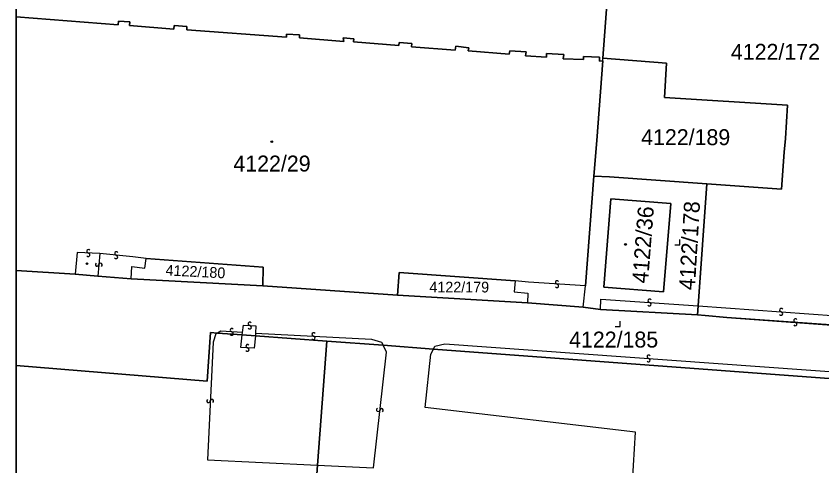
# Model space of a CAD drawing. Extents: x -598233 to -596890, y -1157848 to -1156431.
# Drawn here: x -598232.9 to -598147.1, y -1157498.9 to -1157451 of the extents above; entities that cross this region are included whole.
import ezdxf

# ---------------------------------------------------------------- set-up
doc = ezdxf.new("R2010")
doc.units = 0
for name, color, linetype in [('Level 1', 7, 'Continuous'), ('Level 13', 7, 'Continuous'), ('Level 3', 7, 'Continuous'), ('Level 4', 7, 'Continuous'), ('Level 5', 7, 'Continuous'), ('Level 60', 7, 'Continuous'), ('Vrstva 60', 7, 'Continuous'), ('zajmove_uzemi', 7, 'Continuous')]:
    doc.layers.add(name, color=color, linetype=linetype)

msp = doc.modelspace()

# ---------------------------------------------------------------- linework, layer by layer
at = {"layer": 'Level 1'}
msp.add_line((-598226.59, -1157478.5), (-598232.89, -1157478.116), dxfattribs=at)
for points in [[(-598169.88, -1157447.85), (-598170.43, -1157455.49)], [(-598232.89, -1157451.105), (-598222.01, -1157451.94), (-598222, -1157451.56), (-598220.79, -1157451.64), (-598220.81, -1157452.01), (-598216.09, -1157452.41), (-598216.05, -1157452.03), (-598214.7, -1157452.13), (-598214.7, -1157452.46), (-598204.09, -1157453.24), (-598204.12, -1157452.93), (-598202.71, -1157453.01), (-598202.74, -1157453.34), (-598198.02, -1157453.73), (-598198.06, -1157453.34), (-598196.93, -1157453.43), (-598196.99, -1157453.75), (-598192.14, -1157454.14), (-598192.11, -1157453.84), (-598190.76, -1157453.94), (-598190.79, -1157454.27), (-598186.15, -1157454.65), (-598186.07, -1157454.23), (-598184.71, -1157454.38), (-598184.76, -1157454.7), (-598180.39, -1157455.08), (-598180.33, -1157454.71), (-598178.6, -1157454.83), (-598178.67, -1157455.25), (-598176.44, -1157455.37), (-598176.43, -1157454.99), (-598174.57, -1157455.1), (-598174.65, -1157455.55), (-598172.48, -1157455.63), (-598172.5, -1157455.3), (-598170.77, -1157455.39), (-598170.77, -1157455.82), (-598170.45, -1157455.77)], [(-598170.45, -1157455.77), (-598170.43, -1157455.49)], [(-598170.43, -1157455.49), (-598163.65, -1157456.01), (-598163.88, -1157459.67), (-598150.76, -1157460.49), (-598150.98, -1157464.04), (-598151.13, -1157465.51), (-598151.42, -1157469.44), (-598159.37, -1157468.88)], [(-598170.45, -1157455.77), (-598171.08, -1157464.25), (-598171.4, -1157468.07)], [(-598171.4, -1157468.07), (-598172.29, -1157479.76)], [(-598171.4, -1157468.07), (-598169.72, -1157468.15), (-598159.37, -1157468.88)], [(-598160.3, -1157481.89), (-598159.37, -1157468.88)], [(-598170.34, -1157479.89), (-598169.59, -1157470.47), (-598163.21, -1157470.98), (-598163.96, -1157480.4), (-598170.34, -1157479.89)], [(-598220.65, -1157479), (-598220.57, -1157477.69), (-598219.18, -1157477.85), (-598219.04, -1157476.84)], [(-598206.64, -1157479.74), (-598206.58, -1157477.75), (-598219.04, -1157476.84)], [(-598224.19, -1157478.7), (-598226.59, -1157478.5)], [(-598224.19, -1157478.7), (-598220.65, -1157479)], [(-598179.77, -1157479.21), (-598192.11, -1157478.34), (-598192.29, -1157480.74)], [(-598220.65, -1157479), (-598206.64, -1157479.74)], [(-598192.29, -1157480.74), (-598206.64, -1157479.74)], [(-598179.77, -1157479.21), (-598179.87, -1157480.4), (-598178.42, -1157480.52), (-598178.45, -1157481.56)], [(-598172.52, -1157482.02), (-598172.29, -1157479.76)], [(-598192.29, -1157480.74), (-598178.45, -1157481.56)], [(-598178.45, -1157481.56), (-598172.52, -1157482.02)], [(-598172.52, -1157482.02), (-598170.69, -1157482.26)], [(-598170.69, -1157482.26), (-598160.37, -1157482.84)], [(-598160.37, -1157482.84), (-598160.3, -1157481.89)], [(-598160.37, -1157482.84), (-598159.55, -1157482.89), (-598157.23, -1157483.11)], [(-598157.23, -1157483.11), (-598110.66, -1157486.53), (-598109.96, -1157486.01), (-598109.25, -1157484.9), (-598108.95, -1157483.6)], [(-598232.89, -1157488.243), (-598212.57, -1157489.91), (-598212.21, -1157484.71), (-598211.45, -1157484.77)], [(-598211.45, -1157484.77), (-598208.83, -1157484.96)], [(-598208.83, -1157484.96), (-598207.42, -1157485.07)], [(-598207.42, -1157485.07), (-598199.83, -1157485.63)], [(-598199.83, -1157485.63), (-598200.81, -1157498.85)], [(-598193.82, -1157486.08), (-598199.83, -1157485.63)], [(-598188.47, -1157486.48), (-598193.82, -1157486.08)], [(-598142.05, -1157489.95), (-598188.47, -1157486.48)], [(-598200.81, -1157498.85), (-598201.82, -1157512.61), (-598199.27, -1157512.8), (-598199.44, -1157516.14), (-598193.41, -1157516.54), (-598194.32, -1157530.29)]]:
    msp.add_lwpolyline(points, dxfattribs=at)
at = {"layer": 'Level 13'}
for centre, start, end in [((-598225.191, -1157476.066), 34.54493, 267.13493), ((-598225.21, -1157476.434), 214.75939, 86.85738), ((-598222.211, -1157476.297), 31.64114, 264.23114), ((-598222.249, -1157476.663), 211.8556, 83.95359), ((-598224.273, -1157477.484), 122.3748, 354.9648), ((-598223.906, -1157477.517), 302.58925, 174.68725), ((-598175.297, -1157479.376), 33.27495, 265.86495), ((-598175.324, -1157479.744), 213.48941, 85.58741), ((-598165.455, -1157481.336), 33.27529, 265.37329), ((-598165.484, -1157481.704), 213.06084, 85.65084), ((-598151.435, -1157482.336), 33.30092, 265.39892), ((-598151.464, -1157482.704), 213.08646, 85.67646), ((-598208.011, -1157483.796), 35.21977, 267.31777), ((-598208.028, -1157484.164), 215.00531, 87.59531), ((-598149.926, -1157483.446), 33.08103, 265.67103), ((-598149.955, -1157483.814), 213.29549, 85.39349), ((-598209.927, -1157484.456), 33.39424, 265.98424), ((-598209.954, -1157484.824), 213.6087, 85.70669), ((-598201.218, -1157484.916), 34.2624, 266.36039), ((-598201.241, -1157485.284), 214.04794, 86.63794), ((-598208.251, -1157486.176), 34.72163, 267.31163), ((-598208.27, -1157486.544), 214.93609, 87.03408), ((-598165.545, -1157487.296), 33.29838, 265.39638), ((-598165.574, -1157487.664), 213.08393, 85.67393), ((-598212.414, -1157492), 124.4233, 357.0133), ((-598212.046, -1157492.021), 304.63775, 176.73575), ((-598194.343, -1157492.957), 120.84375, 352.94175), ((-598193.977, -1157493.002), 300.62929, 173.21929)]:
    msp.add_arc(centre, 0.184, start, end, dxfattribs=at)
at = {"layer": 'Level 3'}
for points in [[(-598223.99, -1157476.31), (-598226.4, -1157476.2), (-598226.59, -1157478.5)], [(-598223.99, -1157476.31), (-598224.19, -1157478.7)], [(-598219.04, -1157476.84), (-598220.47, -1157476.65), (-598223.99, -1157476.31)], [(-598172.29, -1157479.76), (-598178.33, -1157479.35), (-598179.77, -1157479.21)], [(-598170.69, -1157482.26), (-598170.63, -1157481.15), (-598160.3, -1157481.89)], [(-598160.3, -1157481.89), (-598142.6, -1157483.15)], [(-598142.64, -1157484.15), (-598157.23, -1157483.11)], [(-598208.8, -1157484.71), (-598208.69, -1157483.95), (-598207.36, -1157484), (-598207.39, -1157484.77)], [(-598211.45, -1157484.77), (-598211.64, -1157484.87), (-598211.93, -1157485.73), (-598212.53, -1157498.29), (-598200.81, -1157498.85)], [(-598208.8, -1157484.71), (-598211.08, -1157484.56), (-598211.45, -1157484.77)], [(-598208.83, -1157484.96), (-598208.8, -1157484.71)], [(-598207.39, -1157484.77), (-598207.42, -1157485.07)], [(-598207.39, -1157484.77), (-598195.06, -1157485.44), (-598193.98, -1157485.75), (-598193.82, -1157486.08)], [(-598207.42, -1157485.07), (-598207.56, -1157486.39), (-598208.97, -1157486.33), (-598208.83, -1157484.96)], [(-598200.81, -1157498.85), (-598194.86, -1157499.14), (-598193.45, -1157486.82), (-598193.82, -1157486.08)], [(-598142.05, -1157489.95), (-598141.54, -1157491.42), (-598142.18, -1157499.44), (-598142.93, -1157500.78), (-598144.41, -1157501.72), (-598167.28, -1157500.67), (-598166.96, -1157495.33), (-598189.34, -1157492.69), (-598188.74, -1157487.01), (-598188.47, -1157486.48)], [(-598188.47, -1157486.48), (-598188.32, -1157486.17), (-598187.25, -1157485.94), (-598143.87, -1157489.03), (-598142.15, -1157489.65), (-598142.05, -1157489.95)]]:
    msp.add_lwpolyline(points, dxfattribs=at)
at = {"layer": 'Level 5'}
for points in [[(-598162.77, -1157475.37), (-598162.22, -1157475.37), (-598162.22, -1157474.82)], [(-598169.13, -1157484.07), (-598168.58, -1157484.07), (-598168.58, -1157483.52)]]:
    msp.add_lwpolyline(points, dxfattribs=at)
for centre, radius in [((-598205.67, -1157464.39), 0.09), ((-598205.67, -1157464.39), 0.0521), ((-598168.02, -1157475.34), 0.09), ((-598168.02, -1157475.34), 0.0521), ((-598225.35, -1157477.38), 0.09), ((-598225.35, -1157477.38), 0.0521)]:
    msp.add_circle(centre, radius, dxfattribs=at)
at = {"layer": 'Level 60'}
msp.add_lwpolyline([(-598110.66, -1157486.53), (-598157.23, -1157483.11), (-598159.55, -1157482.89), (-598160.37, -1157482.84), (-598160.3, -1157481.89), (-598159.37, -1157468.88), (-598151.42, -1157469.44), (-598151.13, -1157465.51), (-598150.98, -1157464.04), (-598150.76, -1157460.49), (-598163.88, -1157459.67), (-598163.65, -1157456.01), (-598170.43, -1157455.49), (-598169.88, -1157447.85), (-598168.41, -1157447.92), (-598167.82, -1157448.02), (-598156.48, -1157448.81), (-598153.22, -1157449.14), (-598146.19, -1157448.32)], dxfattribs=at)
for points in [[(-598150.76, -1157460.49), (-598150.98, -1157464.04), (-598151.13, -1157465.51), (-598151.42, -1157469.44), (-598159.37, -1157468.88), (-598169.72, -1157468.15), (-598171.4, -1157468.07), (-598171.08, -1157464.25), (-598170.45, -1157455.77), (-598170.43, -1157455.49), (-598163.65, -1157456.01), (-598163.88, -1157459.67)], [(-598172.52, -1157482.02), (-598172.29, -1157479.76), (-598171.4, -1157468.07), (-598169.72, -1157468.15), (-598159.37, -1157468.88), (-598160.3, -1157481.89), (-598160.37, -1157482.84), (-598170.69, -1157482.26)], [(-598170.34, -1157479.89), (-598169.59, -1157470.47), (-598163.21, -1157470.98), (-598163.96, -1157480.4)], [(-598169.59, -1157470.47), (-598170.34, -1157479.89), (-598163.96, -1157480.4), (-598163.21, -1157470.98)], [(-598206.58, -1157477.75), (-598206.64, -1157479.74), (-598220.65, -1157479), (-598220.57, -1157477.69), (-598219.18, -1157477.85), (-598219.04, -1157476.84)], [(-598192.11, -1157478.34), (-598179.77, -1157479.21), (-598179.87, -1157480.4), (-598178.42, -1157480.52), (-598178.45, -1157481.56), (-598192.29, -1157480.74)], [(-598194.32, -1157530.29), (-598193.41, -1157516.54), (-598199.44, -1157516.14), (-598199.27, -1157512.8), (-598201.82, -1157512.61), (-598200.81, -1157498.85), (-598199.83, -1157485.63), (-598193.82, -1157486.08), (-598188.47, -1157486.48), (-598142.05, -1157489.95), (-598141.39, -1157490), (-598139.98, -1157489.3), (-598132.05, -1157489.87), (-598121.51, -1157490.63), (-598116.47, -1157490.99), (-598108.09, -1157491.59), (-598106.65, -1157493.14), (-598108.36, -1157534.72)]]:
    msp.add_lwpolyline(points, close=True, dxfattribs=at)
at = {"layer": 'Vrstva 60'}
for points in [[(-598232.89, -1156430.856), (-598232.89, -1157835.582), (-598232.81, -1157835.6), (-598231.24, -1157835.95), (-598223.73, -1157837.73), (-598218.75, -1157838.85), (-598190.54, -1157845.18), (-598175.89, -1157848.461), (-598170.508, -1157848.461), (-598170.38, -1157848.22), (-598166.89, -1157841.65), (-598165.3, -1157838.66), (-598164.37, -1157836.9), (-598161.86, -1157832.18), (-598161.19, -1157830.95), (-598160.05, -1157828.86), (-598157.63, -1157824.55), (-598144.71, -1157839.14), (-598136.407, -1157848.461), (-597003.664, -1157848.461)], [(-598232.89, -1157443.864), (-598232.89, -1157451.105), (-598222.01, -1157451.94), (-598222, -1157451.56), (-598220.79, -1157451.64), (-598220.81, -1157452.01), (-598216.09, -1157452.41), (-598216.05, -1157452.03), (-598214.7, -1157452.13), (-598214.7, -1157452.46), (-598204.09, -1157453.24), (-598204.12, -1157452.93), (-598202.71, -1157453.01), (-598202.74, -1157453.34), (-598198.02, -1157453.73), (-598198.06, -1157453.34), (-598196.93, -1157453.43), (-598196.99, -1157453.75), (-598192.14, -1157454.14), (-598192.11, -1157453.84), (-598190.76, -1157453.94), (-598190.79, -1157454.27), (-598186.15, -1157454.65), (-598186.07, -1157454.23), (-598184.71, -1157454.38), (-598184.76, -1157454.7), (-598180.39, -1157455.08), (-598180.33, -1157454.71), (-598178.6, -1157454.83), (-598178.67, -1157455.25), (-598176.44, -1157455.37), (-598176.43, -1157454.99), (-598174.57, -1157455.1), (-598174.65, -1157455.55), (-598172.48, -1157455.63), (-598172.5, -1157455.3), (-598170.77, -1157455.39), (-598170.77, -1157455.82), (-598170.45, -1157455.77), (-598170.43, -1157455.49), (-598169.88, -1157447.85)], [(-598110.66, -1157486.53), (-598157.23, -1157483.11), (-598159.55, -1157482.89), (-598160.37, -1157482.84), (-598170.69, -1157482.26), (-598172.52, -1157482.02), (-598178.45, -1157481.56), (-598192.29, -1157480.74), (-598206.64, -1157479.74), (-598220.65, -1157479), (-598224.19, -1157478.7), (-598226.59, -1157478.5), (-598232.89, -1157478.116), (-598232.89, -1157488.243), (-598212.57, -1157489.91), (-598212.21, -1157484.71), (-598211.45, -1157484.77), (-598208.83, -1157484.96), (-598207.42, -1157485.07), (-598199.83, -1157485.63), (-598193.82, -1157486.08), (-598188.47, -1157486.48), (-598142.05, -1157489.95)], [(-598201.82, -1157512.61), (-598200.81, -1157498.85), (-598199.83, -1157485.63), (-598207.42, -1157485.07), (-598208.83, -1157484.96), (-598211.45, -1157484.77), (-598212.21, -1157484.71), (-598212.57, -1157489.91), (-598232.89, -1157488.243), (-598232.89, -1157499.609)]]:
    msp.add_lwpolyline(points, dxfattribs=at)
msp.add_lwpolyline([(-598232.89, -1157451.105), (-598232.89, -1157478.116), (-598226.59, -1157478.5), (-598224.19, -1157478.7), (-598220.65, -1157479), (-598220.57, -1157477.69), (-598219.18, -1157477.85), (-598219.04, -1157476.84), (-598206.58, -1157477.75), (-598206.64, -1157479.74), (-598192.29, -1157480.74), (-598192.11, -1157478.34), (-598179.77, -1157479.21), (-598179.87, -1157480.4), (-598178.42, -1157480.52), (-598178.45, -1157481.56), (-598172.52, -1157482.02), (-598172.29, -1157479.76), (-598171.4, -1157468.07), (-598171.08, -1157464.25), (-598170.45, -1157455.77), (-598170.77, -1157455.82), (-598170.77, -1157455.39), (-598172.5, -1157455.3), (-598172.48, -1157455.63), (-598174.65, -1157455.55), (-598174.57, -1157455.1), (-598176.43, -1157454.99), (-598176.44, -1157455.37), (-598178.67, -1157455.25), (-598178.6, -1157454.83), (-598180.33, -1157454.71), (-598180.39, -1157455.08), (-598184.76, -1157454.7), (-598184.71, -1157454.38), (-598186.07, -1157454.23), (-598186.15, -1157454.65), (-598190.79, -1157454.27), (-598190.76, -1157453.94), (-598192.11, -1157453.84), (-598192.14, -1157454.14), (-598196.99, -1157453.75), (-598196.93, -1157453.43), (-598198.06, -1157453.34), (-598198.02, -1157453.73), (-598202.74, -1157453.34), (-598202.71, -1157453.01), (-598204.12, -1157452.93), (-598204.09, -1157453.24), (-598214.7, -1157452.46), (-598214.7, -1157452.13), (-598216.05, -1157452.03), (-598216.09, -1157452.41), (-598220.81, -1157452.01), (-598220.79, -1157451.64), (-598222, -1157451.56), (-598222.01, -1157451.94)], close=True, dxfattribs=at)
at = {"layer": 'zajmove_uzemi'}
msp.add_lwpolyline([(-598232.89, -1156430.856), (-596890.462, -1156430.856), (-596890.462, -1157848.461), (-598232.89, -1157848.461)], close=True, dxfattribs=at)

# ---------------------------------------------------------------- texts
at = {"layer": 'Level 4'}
for s, height, p in [('4122/172', 1.7, (-598156.799, -1157455.67)), ('4122/189', 1.7, (-598166.353, -1157464.76)), ('4122/29', 1.7, (-598209.76, -1157467.57)), ('4122/179', 1.14, (-598188.899, -1157480.45)), ('4122/185', 1.7, (-598174.025, -1157486.32))]:
    msp.add_text(s, height=height, dxfattribs=at).set_placement(p)
for s, height, rotation, p in [('4122/178', 1.7, 86.62635, (-598160.636, -1157480.244)), ('4122/36', 1.7, 85.5, (-598165.63, -1157479.53)), ('4122/180', 1.14, 357.12837, (-598217.001, -1157478.632))]:
    msp.add_text(s, height=height, rotation=rotation, dxfattribs=at).set_placement(p)

doc.saveas('drawing.dxf')
